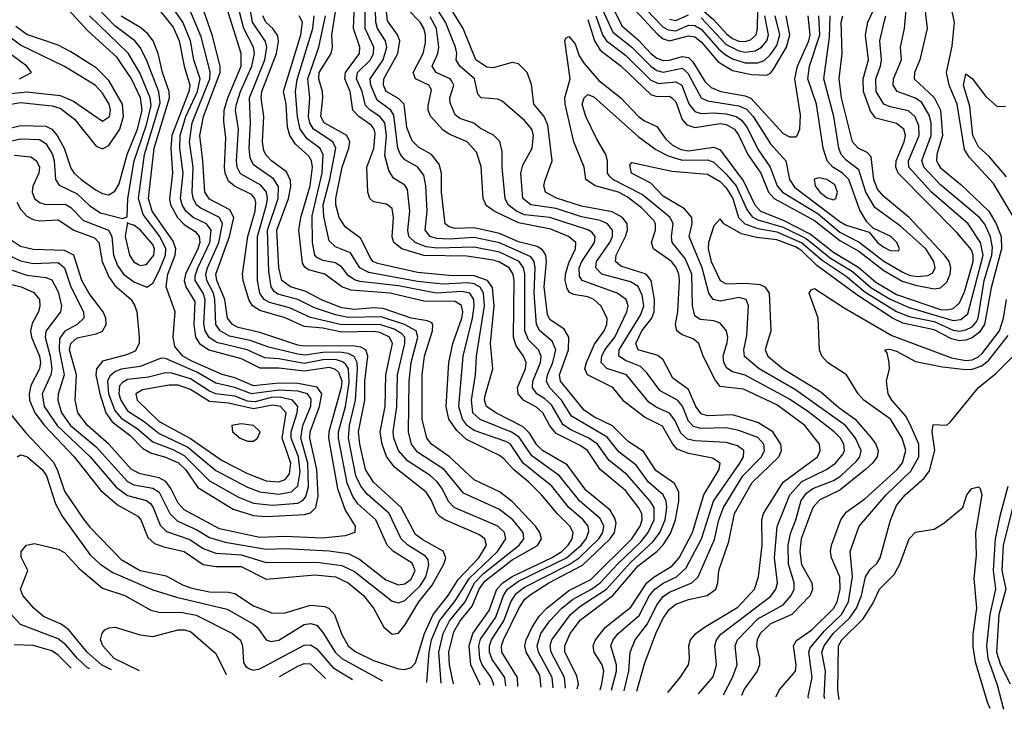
# Model space of a CAD drawing. Header units: inches. Extents: x 501365 to 657855, y 482276 to 547543.
# Tile 830 of 957: x 632708 to 635832, y 483469 to 485658. Entities that reach past the tile are written whole.
import ezdxf

# ---------------------------------------------------------------- set-up
doc = ezdxf.new("R2010")
doc.units = ezdxf.units.IN
doc.header["$MEASUREMENT"] = 0
doc.layers.add('A6438', color=7, linetype='Continuous')

msp = doc.modelspace()

# ---------------------------------------------------------------- linework, layer by layer
at = {"layer": 'A6438', "color": 5}
for points, elevation in [([(632675.5, 484410), (632726.8, 484346.8), (632814.1, 484254.1), (632826.8, 484230), (632850, 484161.3), (632910, 484072.7), (632930, 484046.6), (633030, 483944.2), (633090, 483909.8), (633172.6, 483892.6), (633224.1, 483864.1), (633253.8, 483853.8), (633310, 483841.5), (633370, 483840.8), (633390, 483836.3), (633450, 483797.1), (633510, 483774.3), (633550, 483775.5), (633630, 483799.4), (633675.7, 483795.7), (633690, 483788.8), (633706.3, 483770), (633730, 483706.9), (633750.1, 483670), (633772.6, 483652.6), (633830, 483624.4), (633910, 483597.2), (633930, 483595.7), (633950, 483601.6), (633963.4, 483616.6), (633992.4, 483710), (634020.1, 483770), (634067.1, 483830), (634098.8, 483881.2), (634164.4, 483950), (634188.6, 483990), (634183.4, 484010), (634164.1, 484024.1), (634056.2, 484070), (634041, 484081), (634031.5, 484091.5), (634013.7, 484133.7), (633997.8, 484157.8), (633897.5, 484237.5), (633871.3, 484271.3), (633857.9, 484310), (633851.7, 484350), (633867.7, 484430), (633869.8, 484530), (633891, 484630), (633881.1, 484650), (633850, 484665.3), (633830, 484668.4), (633730, 484665.5), (633670, 484678.1), (633610, 484683.4), (633550, 484711.3), (633470, 484735.1), (633446.5, 484750), (633434.7, 484770), (633416.4, 484830), (633414.5, 484850), (633431.6, 484970), (633454.4, 485050), (633456.7, 485076.7), (633453.9, 485090), (633443.2, 485103.2), (633388.9, 485128.9), (633370, 485144.8), (633359.5, 485170), (633357.4, 485190), (633362.2, 485282.2), (633354.9, 485334.9), (633356.8, 485370), (633368.1, 485410), (633410.6, 485510), (633410.8, 485550), (633328.7, 485810)], 3080), ([(634543.7, 485790), (634618.3, 485638.3), (634670, 485593.8), (634710.6, 485550.6), (634730, 485535.8), (634750, 485528.1), (634770, 485528.7), (634810, 485540.5), (634830, 485537.4), (634843.6, 485523.6), (634881.9, 485461.9), (634902.4, 485442.4), (634932.3, 485430), (635010, 485415.6), (635028.3, 485408.3), (635130, 485296.2), (635150, 485285.6), (635170, 485286.1), (635174.4, 485290), (635183.7, 485310), (635185.8, 485354.2), (635167.9, 485470), (635176.2, 485510), (635212.1, 485590), (635216.1, 485610), (635209.3, 485670)], 2780), ([(632670, 484820.7), (632712.7, 484810), (632752.1, 484792.1), (632770.1, 484770), (632771.7, 484750), (632767.1, 484730), (632746.8, 484693.2), (632741.4, 484670), (632744.7, 484650), (632770.6, 484590), (632773.1, 484570), (632770.5, 484549.5), (632742.9, 484497.1), (632737.5, 484470), (632739.2, 484450), (632755.3, 484410), (632785.8, 484370), (632880.3, 484270), (632964.4, 484164.4), (633018.3, 484118.3), (633082, 484082), (633091.7, 484070), (633114.7, 484014.7), (633135.7, 483995.7), (633164.5, 483984.5), (633229.9, 483969.9), (633290, 483929.1), (633330, 483922), (633410, 483922.1), (633490, 483882), (633643.9, 483896.1), (633710, 483889.1), (633750.2, 483870.2), (633798.5, 483830), (633830.4, 483790), (633862.8, 483730), (633890, 483708), (633910, 483711.2), (633930, 483735.8), (633974.6, 483810), (634016.6, 483863.4), (634053.7, 483930), (634059.8, 483950), (634051, 483971), (633986.5, 484006.5), (633964.1, 484024.1), (633918.3, 484110), (633830, 484189.9), (633804.9, 484230), (633787.3, 484310), (633783.1, 484350), (633802.6, 484450), (633802.7, 484510), (633812.1, 484590), (633805.7, 484610), (633790, 484618.1), (633762.9, 484622.9), (633610, 484621.6), (633590, 484625.2), (633470, 484664.5), (633401.2, 484681.2), (633382.9, 484690), (633366.7, 484710), (633358.2, 484770), (633333.5, 484830), (633330, 484850), (633373.8, 484970), (633386.7, 485030), (633374.2, 485054.2), (633310, 485088.3), (633295.3, 485110), (633289.1, 485210), (633278.7, 485290), (633290.8, 485350.8), (633344, 485490), (633344.2, 485510), (633318.3, 485610), (633262.7, 485770)], 3120), ([(634626.1, 483528), (634640.4, 483590), (634644.7, 483650), (634661, 483690), (634699.7, 483740.3), (634730, 483800.1), (634750, 483826.7), (634770, 483840.5), (634840.4, 483870), (634860.8, 483890), (634912, 484008), (634926.3, 484070), (634941, 484110), (635002.5, 484210), (635061.8, 484270), (635071.6, 484290), (635069, 484310), (635050, 484331.3), (634990, 484354.3), (634950, 484362.7), (634870, 484359.9), (634846.3, 484366.3), (634830, 484383.4), (634811, 484431), (634794.7, 484450), (634739.6, 484479.6), (634697.3, 484537.3), (634677.2, 484557.2), (634630, 484576.5), (634609, 484590), (634609.7, 484610), (634678.2, 484721.8), (634687.7, 484750), (634682.9, 484782.9), (634670, 484810.6), (634645.4, 484825.4), (634554.8, 484850), (634535.6, 484870), (634538.4, 484890), (634580.8, 484950), (634589.2, 484970), (634588.7, 484990), (634572.9, 485010), (634550, 485020), (634490, 485032.3), (634410, 485058.9), (634330, 485069.8), (634303.9, 485090), (634297.4, 485170), (634303.9, 485196.1), (634334.3, 485250), (634338.4, 485290), (634332.7, 485310), (634310, 485337.3), (634238.8, 485398.8), (634225.2, 485405.2), (634172.3, 485410), (634161.5, 485421.5), (634150.7, 485470), (634104.3, 485510), (634092.4, 485530), (634095.1, 485550), (634090.7, 485570), (634059.1, 485650), (633982.2, 485770)], 2740), ([(634520.1, 485770), (634590, 485618.3), (634650, 485570.7), (634710, 485509.8), (634730, 485496), (634750, 485491.3), (634810, 485504.1), (634828.1, 485488.1), (634870, 485409.8), (634890, 485400.2), (634990, 485384.4), (635014.1, 485374.1), (635035.5, 485350), (635090, 485263.7), (635138.8, 485210), (635150.6, 485150), (635166.6, 485126.6), (635310, 485016.9), (635330, 485005.4), (635403.7, 484983.7), (635429.4, 484950), (635450, 484935.2), (635470, 484925.2), (635496.4, 484923.6), (635499.8, 484930), (635491.2, 484950), (635471.8, 484970), (635416.5, 484996.5), (635395.7, 485015.7), (635373.4, 485053.4), (635339.3, 485150), (635319.2, 485170), (635287.5, 485190), (635269.6, 485210), (635257.8, 485250), (635236.3, 485390), (635208.9, 485470), (635213.5, 485510), (635246.6, 485610), (635243.9, 485670)], 2760), ([(633999.9, 483553.7), (634006.6, 483650), (634014.9, 483690), (634040.2, 483750), (634090, 483813.3), (634134.6, 483885.4), (634223.4, 483970), (634250.8, 484010), (634246.1, 484030), (634224.8, 484050), (634085.8, 484110), (634068.2, 484128.2), (634048.1, 484170), (634031.8, 484191.8), (634010, 484210.7), (633937.8, 484257.8), (633909.7, 484290), (633894.8, 484330), (633892.9, 484350), (633904.4, 484430), (633906.1, 484530), (633929.6, 484630), (633929.3, 484650), (633920.2, 484660.2), (633895.7, 484675.7), (633850, 484690.5), (633730, 484689.5), (633630, 484712.6), (633563.4, 484743.4), (633500.2, 484760.2), (633483.6, 484770), (633469.5, 484790), (633462.7, 484830), (633462.1, 484970), (633491.2, 485070), (633494.2, 485090), (633491, 485110), (633472.3, 485132.3), (633408.7, 485168.7), (633398, 485190), (633395.3, 485210), (633401.6, 485310), (633392.2, 485370), (633395.1, 485390), (633408, 485430), (633444.5, 485510), (633452.7, 485550), (633449.5, 485570), (633418.5, 485630), (633392.3, 485732.3)], 3060), ([(634045, 483551.8), (634037.3, 483650), (634051.9, 483710), (634071.3, 483750), (634121.2, 483810), (634151, 483870), (634179.8, 483900.2), (634292.4, 483990), (634307.7, 484010), (634305.6, 484030), (634272.8, 484070), (634230, 484102.7), (634115.5, 484155.5), (634054.2, 484230), (633970, 484285.3), (633950.8, 484310), (633940.9, 484350), (633943.4, 484510), (633950.1, 484570), (633970.8, 484650), (633965.8, 484670), (633928.9, 484690), (633854.7, 484714.7), (633750, 484713), (633710, 484721), (633643, 484743), (633590, 484770.1), (633526.9, 484786.9), (633515, 484795), (633505.1, 484810), (633498.6, 484858.6), (633494.3, 484990), (633528.1, 485090), (633528.6, 485128.6), (633513, 485153), (633450, 485196.7), (633439.3, 485219.3), (633436, 485250), (633440.4, 485330), (633437.1, 485410), (633485.4, 485530), (633491.6, 485570), (633488, 485588), (633446.6, 485650), (633428.9, 485750)], 3040), ([(634362.9, 483538.8), (634357.7, 483577.7), (634315.3, 483650), (634311.1, 483670), (634314.9, 483690), (634333.4, 483730), (634355.8, 483764.2), (634380.1, 483790), (634450, 483846.1), (634519.5, 483880.5), (634650.5, 484010), (634676.4, 484050), (634682.7, 484070), (634681.8, 484090), (634671.5, 484110), (634630, 484163.8), (634550, 484230), (634509.4, 484290), (634486.3, 484306.3), (634410, 484344), (634390, 484368.6), (634368.1, 484410), (634347.9, 484427.9), (634306.8, 484450), (634289.1, 484470), (634287.3, 484490), (634312.9, 484550), (634315.1, 484570), (634306.5, 484590), (634282.8, 484622.8), (634275, 484650), (634276.5, 484830), (634273.3, 484850), (634260.7, 484870), (634230, 484888.5), (634210, 484894.8), (634126.6, 484906.6), (633990, 484908.9), (633920.4, 484930), (633895.2, 484950), (633890, 484968.7), (633894.3, 485030), (633890, 485058), (633872.1, 485072.1), (633830, 485079.2), (633818.5, 485090), (633812.5, 485110), (633809.7, 485190), (633831.3, 485248.7), (633835.9, 485295.9), (633832.7, 485310), (633823.3, 485323.3), (633783.4, 485350), (633764.3, 485370), (633756.8, 485430), (633739.1, 485470), (633741.9, 485490), (633785.7, 485550), (633786.9, 485570), (633767.3, 485630), (633770.8, 485730)], 2880), ([(634400.9, 483537.3), (634397.1, 483570), (634353.9, 483650), (634349.2, 483670), (634361.6, 483710), (634390.2, 483749.8), (634427.9, 483790), (634462, 483818), (634522.5, 483850), (634549.7, 483870), (634604.6, 483930), (634679.2, 484000.8), (634702.1, 484030), (634720.6, 484070), (634720.6, 484110), (634708.3, 484130), (634634.5, 484214.5), (634578.5, 484258.5), (634541.4, 484310), (634514.2, 484330), (634456.3, 484356.3), (634432.3, 484372.3), (634395.1, 484435.1), (634374.5, 484454.5), (634348.9, 484470), (634334.4, 484490), (634336.2, 484510), (634360.6, 484570), (634362.3, 484590), (634353.9, 484610), (634321.8, 484641.8), (634310.8, 484670), (634310.3, 484850), (634306.7, 484870), (634292.3, 484890), (634230, 484920), (634150, 484935.4), (634032.2, 484932.3), (633997.1, 484937.1), (633962.5, 484950), (633942.4, 484970), (633939.4, 484990), (633945.7, 485050), (633938.4, 485118.4), (633930, 485132.6), (633894.2, 485154.2), (633878.8, 485178.8), (633866.4, 485226.4), (633871.3, 485290), (633866.7, 485330), (633850.2, 485350.2), (633819.6, 485370), (633805, 485385), (633794.1, 485430), (633776.3, 485470), (633779.3, 485490), (633820.7, 485530), (633830.6, 485550), (633831, 485570), (633804.3, 485630), (633804.2, 485730)], 2860), ([(634440, 483535.7), (634436.1, 483570), (634394.6, 483650), (634391.1, 483670), (634396.2, 483690), (634455, 483770), (634484.8, 483795.2), (634569.7, 483850), (634645.4, 483934.6), (634718.3, 484001.7), (634738.6, 484030), (634755.4, 484070), (634761.4, 484110), (634759.5, 484130), (634750.1, 484150.1), (634703.2, 484190), (634664.2, 484244.3), (634610, 484285.3), (634572.2, 484332.2), (634459, 484399), (634427.2, 484450), (634388.7, 484490), (634379.7, 484510), (634382.4, 484530), (634399.7, 484570), (634408.6, 484610), (634397.8, 484637.8), (634358.5, 484670), (634347.9, 484690), (634340.7, 484790), (634343.8, 484870), (634340.7, 484890), (634330, 484905), (634230, 484949.7), (634150, 484966.7), (634070, 484961.5), (634030, 484963.6), (634009.9, 484970), (633994.6, 484990), (634000.5, 485050), (633996.9, 485130), (633990, 485164.2), (633970.2, 485190.2), (633930, 485213.2), (633915.8, 485230), (633908, 485250), (633894.8, 485354.8), (633885.7, 485370), (633841.9, 485401.9), (633821.7, 485450), (633819.8, 485470), (633861, 485530), (633872.8, 485570), (633868.4, 485590), (633843.4, 485630), (633837.4, 485650), (633835.8, 485730)], 2840), ([(634476.9, 483534.1), (634480.4, 483550), (634475.8, 483575.8), (634438, 483650), (634437, 483670), (634454.6, 483710), (634487.3, 483752.7), (634590.2, 483829.8), (634670, 483924.1), (634730, 483970), (634749.3, 483990.7), (634772.5, 484027.5), (634788.7, 484070), (634799.5, 484130), (634798.8, 484158.9), (634785.3, 484185.3), (634726.4, 484226.4), (634687.6, 484287.6), (634638.7, 484318.7), (634588.3, 484368.3), (634530, 484397.3), (634498.7, 484418.7), (634424.1, 484510), (634420.8, 484530), (634448.8, 484610), (634449.7, 484649.7), (634435.3, 484675.3), (634390, 484706.4), (634382.5, 484722.5), (634372.2, 484810), (634379.1, 484890), (634377, 484910), (634366.9, 484926.9), (634350, 484937.7), (634290, 484952.5), (634230, 484979.4), (634150, 484996.9), (634090, 484995.3), (634070, 485000.3), (634058.1, 485010), (634045.8, 485110), (634046.6, 485170), (634038.7, 485198.7), (634014.5, 485230), (633973.4, 485253.4), (633953.1, 485273.1), (633935.6, 485315.6), (633927.2, 485390), (633910, 485408), (633870.6, 485430), (633862, 485450), (633863, 485470), (633907.7, 485550), (633913.7, 485590), (633906.3, 485610), (633874.4, 485654.4), (633866.8, 485730)], 2820), ([(635575.4, 485730), (635587.4, 485630), (635563.6, 485530), (635547.2, 485490), (635545.6, 485470), (635610, 485410.2), (635629.2, 485370), (635635.9, 485290), (635618.2, 485230), (635617.3, 485210), (635621.6, 485201.6), (635630, 485187.9), (635694.3, 485134.3), (635782.6, 485050), (635806.8, 485010), (635822.5, 484970), (635823.7, 484930), (635790, 484806.5), (635769.8, 484690), (635753.7, 484666.3), (635730, 484648.4), (635710, 484640.1), (635690, 484638.6), (635665, 484645), (635610, 484673.8), (635510, 484694.1), (635477.7, 484710), (635364.5, 484784.5), (635237.4, 484877.4), (635190, 484924), (635170, 484936.8), (635110, 484958.5), (635046.2, 484966.2), (634997.9, 484977.9), (634942.6, 485010), (634930, 485025.5), (634910, 485003.1), (634893.2, 484950), (634892, 484930), (634902.2, 484890), (634930, 484829.5), (634950, 484819.1), (635010, 484821.6), (635056.8, 484816.8), (635071.9, 484810), (635086.4, 484790), (635091.2, 484670), (635073.4, 484610), (635081.5, 484590), (635130.7, 484550), (635250, 484476.8), (635306.9, 484426.9), (635358.6, 484390), (635411.1, 484330), (635424.8, 484310), (635431.6, 484290), (635428.2, 484270), (635413.8, 484250), (635391.3, 484230), (635310, 484164.8), (635246.6, 484133.4), (635225, 484110), (635187.6, 484010), (635183.2, 483970), (635189, 483929), (635221, 483870), (635223.5, 483850), (635215.6, 483830), (635158.3, 483770), (635090, 483740.3), (635057.6, 483710), (635048.2, 483690), (635046.2, 483670), (635055.5, 483630), (635055, 483610), (635047.8, 483590), (635006.7, 483533.3), (634997.7, 483512.8)], 2620), ([(635862.4, 485030), (635797.5, 485137.5), (635720.9, 485220.9), (635705.9, 485245.9), (635682.7, 485390), (635657.1, 485450), (635648.4, 485490), (635666.6, 485573.4), (635673.7, 485650), (635651.9, 485750)], 2580), ([(632630, 485302.1), (632710, 485321.4), (632790, 485320), (632810, 485310.5), (632827, 485290), (632848.9, 485250), (632870, 485186.7), (632880.2, 485170), (632902.9, 485150), (632950, 485116.1), (632970, 485105.7), (632990, 485102.1), (633010, 485113.6), (633023.2, 485136.8), (633048.8, 485230), (633081.6, 485310), (633096.1, 485370), (633090.4, 485410), (633062.1, 485470), (633017.1, 485537.2), (632922.9, 485622.9), (632850, 485702.6)], 3280), ([(632667.6, 484867.6), (632730, 484846.7), (632790, 484839.5), (632810, 484832.4), (632830, 484793.9), (632840.4, 484750), (632837.3, 484730), (632790.7, 484669.3), (632787.9, 484650), (632804.7, 484590), (632810, 484550), (632806.5, 484530), (632779.3, 484470), (632785.6, 484430), (632826.3, 484370), (632931.3, 484270), (633013.9, 484173.9), (633050, 484147.4), (633110, 484132.2), (633122.2, 484122.2), (633131.4, 484110), (633153.7, 484053.7), (633173.6, 484033.6), (633247.6, 484007.6), (633290, 483979.3), (633330, 483964.5), (633410, 483959.1), (633490, 483934.7), (633650, 483935.6), (633730, 483925.7), (633770, 483906.1), (633890, 483812), (633910, 483807.4), (633930, 483814.8), (633978.8, 483861.2), (633996.4, 483890), (634006.2, 483926.2), (634003.4, 483943.4), (633995.4, 483955.4), (633939.6, 483990), (633918.4, 484010), (633879.9, 484090), (633810, 484152.3), (633790, 484177.4), (633774.6, 484210), (633751, 484330), (633754.4, 484370), (633773, 484450), (633779.7, 484550), (633778.6, 484570), (633769, 484589), (633750, 484598.4), (633722.4, 484602.4), (633670, 484601.2), (633613.1, 484593.1), (633590, 484596.1), (633497.8, 484617.8), (633439.3, 484639.3), (633373.2, 484653.2), (633343.8, 484670), (633329.8, 484690), (633327.2, 484770), (633322.2, 484790), (633301.8, 484830), (633298.4, 484850), (633303.1, 484870), (633339, 484950), (633351.6, 485010), (633341.7, 485030), (633280.7, 485060.7), (633268.9, 485070), (633257.8, 485090), (633254.8, 485110), (633258.1, 485190), (633245.9, 485270), (633254.9, 485330), (633311.2, 485470), (633311.8, 485491.8), (633283.1, 485603.1), (633241.7, 485701.7)], 3140), ([(632670, 484911.3), (632710, 484892.8), (632750, 484883.7), (632830, 484886.5), (632850, 484870.1), (632870, 484810), (632909.7, 484730), (632910.9, 484710), (632890.1, 484690), (632850.8, 484669.2), (632833.7, 484646.3), (632833, 484610), (632849, 484531), (632830, 484469.2), (632828.7, 484450), (632840.4, 484410), (632868.7, 484370), (632950, 484302), (633050, 484191.9), (633070, 484181.6), (633130, 484170.8), (633150, 484158.5), (633184.2, 484090), (633207.1, 484067.1), (633270, 484038.8), (633310, 484014.7), (633359.4, 483999.4), (633490, 483977.4), (633550, 483979.5), (633690, 483972.4), (633750, 483963.7), (633785.8, 483945.8), (633870, 483880.3), (633910, 483864.1), (633930, 483867.3), (633950, 483882), (633962.1, 483910), (633952.7, 483932.7), (633893.6, 483970), (633873.8, 483990), (633837.4, 484070), (633781.1, 484121.1), (633764.7, 484144.7), (633746.3, 484186.3), (633718.8, 484330), (633719.7, 484350), (633741, 484430), (633753.3, 484506.7), (633751, 484550), (633743, 484563), (633732.3, 484572.3), (633710, 484578.8), (633670, 484578.6), (633610, 484566.4), (633530, 484581.6), (633485, 484585), (633429.5, 484609.5), (633333.6, 484633.6), (633309.2, 484649.2), (633296.1, 484670), (633291.9, 484691.9), (633296.6, 484770), (633290.1, 484790), (633264.5, 484830), (633264.7, 484844.7), (633272.4, 484870), (633310.8, 484950), (633315.2, 484990), (633300.7, 485010), (633257.9, 485030), (633234.8, 485050), (633223.1, 485070), (633218.3, 485090), (633225.9, 485170), (633216, 485250), (633217.2, 485290), (633235.1, 485350), (633271.9, 485430), (633280.1, 485470), (633260.7, 485530), (633249.4, 485590), (633225.5, 485650), (633186, 485706)], 3160), ([(632690, 485228.1), (632742.6, 485222.6), (632761.4, 485210), (632770.3, 485190), (632768.3, 485170), (632749.7, 485129.7), (632746.7, 485110), (632754.1, 485090), (632770, 485077.3), (632790, 485071.4), (632851.8, 485071.8), (632870, 485061.8), (632910, 485020.2), (632989.9, 484989.9), (632999.7, 484970), (633005.4, 484910), (633017.9, 484877.9), (633036.6, 484850), (633070, 484825.5), (633111.4, 484808.6), (633130, 484821.7), (633150, 484860.7), (633169.8, 484910), (633171.7, 484930), (633152.4, 484970), (633099.4, 485039.4), (633084.4, 485090), (633103.3, 485230), (633153.3, 485393.3), (633148.8, 485428.8), (633110.1, 485530.1), (633089.6, 485569.6), (633072.8, 485590), (633010, 485638.2), (632954.8, 485694.8)], 3240), ([(634288.6, 483541.8), (634286.8, 483570), (634237.4, 483650), (634236.3, 483670), (634242.7, 483690), (634291.4, 483788.6), (634310, 483817.1), (634327.3, 483832.7), (634386.9, 483870), (634493.5, 483926.5), (634581.6, 484010), (634594.9, 484030), (634599.9, 484059.9), (634596.1, 484076.1), (634580.9, 484100.9), (634504.1, 484164.1), (634444.8, 484244.8), (634367, 484290), (634348.8, 484308.8), (634325.8, 484345.8), (634305.5, 484365.5), (634218.6, 484410), (634189.1, 484430), (634182.7, 484450), (634184.9, 484464.9), (634208.8, 484550), (634202, 484630), (634213.7, 484750), (634207.8, 484807.8), (634192.3, 484830), (634150, 484844.8), (634070, 484846), (633970, 484855.1), (633843.4, 484883.4), (633829.7, 484889.7), (633820.4, 484900.4), (633790, 484963.4), (633740.6, 485000.6), (633721.4, 485030), (633710.5, 485070), (633710.9, 485090), (633730.8, 485190), (633752.4, 485250), (633755.1, 485270), (633745.9, 485290), (633673.8, 485330), (633663.1, 485350), (633670, 485410), (633668.7, 485430), (633656.5, 485470), (633658.3, 485490), (633696, 485550), (633700, 485570), (633698.3, 485610), (633710.7, 485690)], 2920), ([(634549.7, 483531.2), (634555, 483550), (634560.8, 483590), (634555.8, 483610), (634530.5, 483650), (634527.4, 483670), (634534.4, 483690), (634566.7, 483730), (634646.5, 483793.5), (634697.3, 483870), (634720.5, 483890), (634776.8, 483923.2), (634800.4, 483950), (634842.2, 484030), (634879.1, 484150), (634927.4, 484230), (634930.4, 484250), (634905.9, 484265.9), (634830, 484280.5), (634794.4, 484294.4), (634780.2, 484310), (634747.4, 484367.4), (634690, 484396.4), (634626.1, 484446.1), (634590, 484490.3), (634509.6, 484530), (634501.3, 484550), (634506.4, 484570), (634532, 484628.1), (634562.7, 484670), (634570.7, 484690), (634571.8, 484710), (634552.2, 484750), (634530, 484769.9), (634510, 484778.2), (634465.5, 484785.5), (634452.2, 484792.2), (634444.4, 484804.4), (634438.6, 484830), (634439.6, 484850), (634450, 484886.3), (634471.2, 484930), (634472.6, 484950), (634449.5, 484970), (634393.3, 484993.3), (634290, 485013.1), (634212.8, 485050), (634188.2, 485068.1), (634178.4, 485090), (634171.7, 485191.7), (634156.8, 485236.8), (634127.3, 485270), (634070, 485294.4), (634050, 485308.1), (634010.9, 485350.9), (634003.3, 485370), (634003.9, 485383.9), (634014.6, 485434.6), (634006.1, 485450), (633964.1, 485470), (633956.3, 485490), (633987.6, 485550), (633995.4, 485584.6), (633995.1, 485610), (633990.4, 485630), (633977.9, 485650), (633939.4, 485690)], 2780), ([(634665.9, 483526.4), (634690, 483613.2), (634726.4, 483710), (634750, 483758.5), (634770, 483787), (634790, 483802.5), (634830, 483817.7), (634889.3, 483830.7), (634916.4, 483850), (634922.7, 483870), (634925.9, 483910), (634957.9, 484002.1), (634975.7, 484090), (635031.6, 484188.4), (635116.8, 484270), (635124.6, 484290), (635122.9, 484310), (635097.1, 484350), (635050, 484379.4), (634970, 484403.3), (634890, 484400.5), (634870, 484406.4), (634853.2, 484430), (634830, 484484), (634780.3, 484520.3), (634750, 484578), (634732.2, 484592.2), (634670.2, 484610.2), (634662.8, 484630), (634682, 484670), (634713.9, 484710), (634721.4, 484730), (634722.1, 484770), (634711.4, 484830), (634695.5, 484850), (634615.3, 484875.3), (634597.8, 484890), (634600.2, 484910), (634630.4, 484970), (634635.9, 484990), (634635.1, 485010), (634620.3, 485030), (634587.3, 485047.3), (634490, 485066), (634411.5, 485091.5), (634375.7, 485110), (634371.4, 485130), (634374.5, 485145.5), (634396.8, 485210), (634383.1, 485323.1), (634371.8, 485350), (634339.6, 485390), (634332, 485452), (634317.6, 485490), (634290, 485517.4), (634270, 485521.3), (634210, 485504.7), (634190, 485507), (634154.9, 485530), (634115.4, 485630), (634065.4, 485710)], 2720), ([(634764, 483522.4), (634803.6, 483570), (634829.9, 483610), (634833.2, 483630), (634830.8, 483670), (634836.7, 483690), (634853.5, 483710), (634880.6, 483730), (634986.7, 483793.3), (635038.9, 483850), (635052.6, 483890), (635064.2, 483990), (635063.1, 484070), (635068.5, 484090), (635130.8, 484190), (635238.9, 484270), (635248.3, 484290), (635246.2, 484310), (635199.1, 484370), (635110, 484435.7), (635004.6, 484484.6), (634930, 484494), (634914.3, 484514.3), (634876.9, 484590), (634862.5, 484630), (634844.6, 484644.6), (634810, 484657.4), (634792.5, 484670), (634788.5, 484690), (634796.6, 484730), (634801.7, 484830), (634799, 484850), (634791.1, 484871.1), (634775.9, 484890), (634718.5, 484930), (634712.8, 484950), (634725.1, 484990), (634725.4, 485010), (634719.8, 485019.8), (634680.9, 485060.9), (634634.9, 485094.9), (634607.7, 485110), (634533.7, 485130), (634503.8, 485150), (634499.3, 485190), (634466, 485270), (634438.5, 485390), (634438, 485410), (634454, 485470), (634437.5, 485590), (634440.7, 485599.3), (634450, 485604), (634470, 485581.2), (634483, 485543), (634498.4, 485518.4), (634545, 485465), (634614.8, 485410), (634671, 485350), (634690, 485336.4), (634730, 485319.1), (634758.1, 485278.1), (634779, 485259), (634805.9, 485245.9), (634830, 485241.8), (634910, 485253.3), (634930, 485244.1), (635005, 485145), (635040.2, 485070), (635058.1, 485050), (635130, 485021.5), (635217.3, 484977.3), (635290, 484920.1), (635370, 484870.7), (635424.2, 484824.2), (635490, 484785.9), (635630, 484737.9), (635650, 484736.4), (635670, 484741.1), (635690, 484759.4), (635705.8, 484794.2), (635733.1, 484890), (635733.5, 484910), (635727.6, 484927.6), (635682, 484982), (635495.4, 485170), (635487.9, 485190), (635488.9, 485210), (635514.1, 485270), (635518.4, 485290), (635513.4, 485310), (635490, 485327.7), (635424.7, 485344.7), (635407.7, 485367.7), (635385.2, 485430), (635384.7, 485470), (635400.7, 485530), (635391.7, 485608.3), (635398.6, 485650), (635418.6, 485690)], 2680), ([(634941.4, 483515.2), (634969.6, 483570), (634983.9, 483610), (634977.6, 483670), (634985.5, 483690), (635050, 483756.6), (635130, 483801), (635156.3, 483830), (635164.9, 483850), (635165.5, 483870), (635146.8, 483930), (635145.9, 483990), (635153.4, 484026.6), (635171, 484070), (635187.8, 484132.2), (635204.8, 484155.2), (635224.6, 484170), (635290, 484194.9), (635313, 484210), (635363.5, 484256.5), (635374.2, 484270), (635378.2, 484290), (635360.2, 484330), (635328.5, 484370), (635170, 484482.4), (635054.1, 484550), (635008.2, 484588.2), (635005.3, 484610), (635015.5, 484655.5), (635020.2, 484750), (635012.9, 484770), (634990, 484775.5), (634930, 484764.1), (634908.3, 484770), (634895, 484790), (634873.4, 484870), (634831.9, 484970), (634841.2, 485010), (634840.6, 485030), (634817.2, 485057.2), (634750, 485097), (634710, 485139.1), (634649.4, 485170), (634644.3, 485195.7), (634650, 485204), (634777.2, 485177.2), (634890, 485167.8), (634930, 485143.9), (634950, 485123.5), (634970.4, 485090), (634988.9, 485030), (635008.9, 485010), (635050, 484994.4), (635110, 484984.2), (635189.4, 484949.4), (635254.1, 484894.1), (635330, 484843.2), (635390, 484794.4), (635490, 484731.8), (635530, 484715.7), (635610, 484699.9), (635670, 484671.8), (635690, 484669.1), (635710, 484673.1), (635730, 484683.1), (635742.5, 484697.5), (635749.3, 484710.7), (635768.2, 484830), (635792.5, 484910), (635794.9, 484934.9), (635788.1, 484968.1), (635770, 485008.7), (635753.9, 485030), (635630, 485133.8), (635576.9, 485190), (635570.2, 485210.2), (635600.1, 485290), (635600.2, 485330), (635594.2, 485354.2), (635570, 485394.4), (635550, 485408.4), (635492.6, 485430), (635479.1, 485450), (635480.2, 485470), (635506.4, 485530), (635502.7, 485570), (635515.4, 485630), (635520.2, 485690)], 2640), ([(634658.6, 485690), (634731.4, 485611.4), (634750, 485597.1), (634770, 485591), (634830, 485606.6), (634850, 485603.4), (634870, 485587.6), (634924.1, 485524.1), (634970, 485496.8), (635030, 485483.3), (635078.2, 485481.8), (635090, 485487.8), (635099.3, 485500.7), (635140.5, 485570), (635151.6, 485610), (635139.4, 485670)], 2820), ([(634695.5, 485690), (634750, 485634), (634765, 485625), (634790, 485622.5), (634830, 485639.7), (634850, 485639.3), (634870, 485627.3), (634925, 485565), (634946.7, 485546.7), (634970, 485533.6), (635010, 485521), (635050, 485520.8), (635070, 485528.4), (635090, 485547.1), (635110, 485576), (635119.4, 485610), (635104.7, 485670)], 2840), ([(634870, 485692.3), (634910, 485657.3), (634951.5, 485611.5), (634970, 485597.5), (634989.7, 485589.7), (635010, 485588.4), (635026.8, 485593.2), (635044.2, 485610), (635048.8, 485630), (635049.5, 485690)], 2880), ([(632650, 485266), (632710, 485279.2), (632770, 485277.4), (632790, 485264.6), (632811.5, 485230), (632817.3, 485210), (632821.7, 485150), (632832.3, 485132.3), (632890, 485104.6), (632930, 485066.7), (632964.4, 485044.4), (633033.6, 485026.4), (633048.1, 485031.9), (633050.4, 485090.4), (633070.5, 485210), (633110, 485324.4), (633124.9, 485384.9), (633122.1, 485410), (633088.6, 485488.6), (633051.4, 485551.4), (632929.5, 485669.5)], 3260), ([(633150, 485688.4), (633194.1, 485634.1), (633213.2, 485590), (633229, 485510), (633247.3, 485450), (633244.2, 485430), (633190.4, 485290), (633186.7, 485250), (633192, 485170), (633182.6, 485090), (633186, 485070), (633208.5, 485030), (633230, 485007.7), (633264.9, 484984.9), (633277.3, 484970), (633279, 484950), (633273.1, 484930), (633234.1, 484850), (633230, 484830), (633234.9, 484810), (633263.2, 484763.2), (633260.1, 484690), (633265.5, 484650), (633278.3, 484630), (633307.9, 484610), (633410, 484582.6), (633470, 484552.9), (633530, 484553.2), (633610, 484543.1), (633690, 484554.8), (633708.5, 484548.5), (633718.8, 484538.8), (633730, 484511.4), (633727.8, 484490), (633688.9, 484350), (633687.3, 484330), (633716.1, 484170), (633740.6, 484100.6), (633772.6, 484050), (633771.6, 484030), (633740.2, 484019.8), (633668, 484012), (633550, 484017.9), (633470, 484013.9), (633341.5, 484041.5), (633230, 484101.7), (633210, 484123.6), (633187.6, 484170), (633171.6, 484191.6), (633150, 484203.9), (633090, 484216.1), (633062.5, 484230), (632990.5, 484310), (632922.3, 484370), (632892.2, 484410), (632884, 484450), (632887.8, 484530), (632866.1, 484610), (632869.5, 484630), (632890, 484647.7), (632950, 484661), (632970, 484669.6), (632981.5, 484690), (632980.8, 484710), (632972.1, 484730), (632928.4, 484788.4), (632905, 484830), (632879.6, 484910), (632850, 484925.3), (632750, 484928), (632710, 484937.6), (632678.7, 484958.7)], 3180), ([(632698.9, 485078.9), (632710, 485055.9), (632730, 485034.1), (632750, 485023.1), (632770, 485019.1), (632830, 485022.2), (632879.6, 484990), (632944.8, 484964.8), (632959.2, 484950), (632969.4, 484890), (632990, 484841.3), (633010, 484814.4), (633061.3, 484770), (633073.4, 484750), (633079.5, 484730), (633086.4, 484650), (633086.8, 484630), (633074, 484606), (633046, 484594), (632970, 484573.4), (632950.9, 484550), (632949.7, 484530), (632961.4, 484470), (632980.4, 484410), (633001.4, 484381.4), (633057.7, 484337.7), (633097.5, 484297.5), (633123.1, 484283.1), (633170, 484269.4), (633211, 484251), (633233.7, 484230), (633272.7, 484172.7), (633384.7, 484104.7), (633450, 484084.1), (633490, 484080.8), (633612.5, 484087.5), (633630, 484093), (633647.5, 484110), (633654.3, 484145.7), (633650.2, 484230), (633628.3, 484330), (633629.8, 484350), (633658.7, 484430), (633666.5, 484470), (633651.9, 484491.9), (633590, 484503.3), (633530, 484503.7), (633450, 484496.1), (633390, 484521.4), (633350, 484532), (633254, 484574), (633224.8, 484590), (633200.2, 484620.2), (633195.1, 484650), (633201.2, 484730), (633172.6, 484810), (633178.1, 484850), (633201.2, 484910), (633203.5, 484930), (633195, 484955), (633127.7, 485050), (633116.7, 485090), (633134.4, 485250), (633182.8, 485410), (633182.4, 485430), (633160.8, 485490), (633147.1, 485550), (633131.2, 485590), (633113.5, 485613.5), (633091.7, 485631.7), (633030, 485668.6)], 3220), ([(634084.2, 483550.2), (634071.8, 483610), (634068.9, 483650), (634084.8, 483715.2), (634105, 483750), (634143.7, 483796.3), (634165.8, 483850), (634183.8, 483876.2), (634270, 483943.6), (634351.1, 483988.9), (634363, 484010), (634358.6, 484030), (634344.2, 484050), (634270, 484128.5), (634230, 484159.4), (634150, 484197.4), (634071.5, 484270), (634014.6, 484310), (633999.5, 484330), (633985.3, 484390), (633985, 484530), (633991.9, 484590), (634017.8, 484670), (634019, 484690), (634015.1, 484695.1), (634001.5, 484701.5), (633950, 484710.1), (633860.6, 484740.6), (633830, 484743.1), (633770, 484738.2), (633730, 484743.5), (633667.6, 484767.6), (633615.2, 484795.2), (633566.6, 484810), (633539.7, 484830), (633529.5, 484870), (633523.2, 484990), (633560.2, 485090), (633567.7, 485127.7), (633566.9, 485146.9), (633554.5, 485174.5), (633506.2, 485210), (633488.7, 485228.7), (633482.7, 485242.7), (633477.6, 485270), (633481.8, 485350), (633474.1, 485410), (633475.9, 485430), (633522.9, 485550), (633528.4, 485588.4), (633526.3, 485606.3), (633510.6, 485630), (633488.8, 485650), (633478.8, 485670)], 3020), ([(634167.8, 483546.8), (634167.3, 483550), (634138.7, 483610), (634134.1, 483670), (634145.3, 483710), (634197.8, 483782.2), (634222.2, 483850), (634240.4, 483870), (634270, 483890.9), (634395, 483950), (634428.1, 483970), (634448.5, 483990), (634461.1, 484010), (634464.4, 484030), (634453.6, 484050), (634413.3, 484090), (634364, 484150), (634323.6, 484190), (634274.1, 484230), (634243.5, 484263.5), (634230, 484274.8), (634125.3, 484325.3), (634094.3, 484354.3), (634069.8, 484389.8), (634061.3, 484430), (634069.7, 484570), (634082.5, 484630), (634111, 484710), (634113.7, 484730), (634110, 484750.3), (634090, 484763.5), (633990, 484763.9), (633883.7, 484790), (633758.9, 484798.9), (633730.3, 484810.3), (633675.9, 484850), (633624.2, 484864.2), (633612.2, 484872.2), (633604.7, 484884.7), (633593.1, 484990), (633600, 485030), (633629.3, 485130), (633636.8, 485190), (633633.3, 485210), (633624.6, 485224.6), (633582.4, 485262.4), (633564.4, 485290), (633557, 485317), (633552.9, 485390), (633544.3, 485430), (633600, 485610), (633604.7, 485650), (633594.9, 485670)], 2980), ([(634211.9, 483545), (634211.6, 483550), (634203.4, 483570), (634175.3, 483610), (634167.3, 483630), (634164.7, 483670), (634170, 483691.8), (634218.3, 483761.7), (634242.4, 483830), (634256, 483850), (634290, 483875.3), (634442.7, 483950), (634489.8, 483990), (634505.2, 484010), (634513.3, 484033.3), (634511.5, 484050), (634496, 484070), (634450.7, 484110), (634396.7, 484176.7), (634305.8, 484250), (634264.9, 484310), (634250, 484319.3), (634150, 484354), (634128.7, 484368.7), (634113, 484390), (634101.3, 484430), (634114.7, 484590), (634144.8, 484710), (634150.3, 484750), (634148.8, 484770), (634136.1, 484790), (634110, 484795.2), (634029.3, 484789.3), (633910, 484812.9), (633786.9, 484826.9), (633770, 484831.8), (633750, 484845.3), (633730, 484871.8), (633710, 484886.4), (633670, 484893.7), (633650, 484902.7), (633644, 484910), (633636.3, 484950), (633635.3, 485035.3), (633667, 485170), (633670.4, 485230), (633659.5, 485250), (633619.9, 485279.9), (633598, 485310), (633589.2, 485349.2), (633583.1, 485430), (633587.9, 485467.9), (633637.3, 485630), (633641.9, 485670)], 2960), ([(634250.4, 483543.4), (634247, 483570), (634206.7, 483626.7), (634198.3, 483650), (634198.5, 483670), (634204.9, 483690), (634243.6, 483750), (634265.9, 483810), (634283.5, 483836.5), (634310, 483857), (634451.6, 483928.4), (634483.4, 483950), (634545.7, 484010), (634558, 484030), (634561.1, 484050), (634550, 484075.1), (634484.8, 484130), (634421, 484210), (634333, 484273), (634292.6, 484332.6), (634268.4, 484348.4), (634168.5, 484388.5), (634145.6, 484410), (634141.2, 484450), (634154.5, 484530), (634157.5, 484590), (634182.8, 484750), (634179.3, 484790), (634168.6, 484808.6), (634150, 484818.8), (634130, 484822.1), (634050, 484818.2), (633970, 484827.1), (633815.3, 484855.3), (633787.1, 484870), (633757.6, 484917.6), (633710, 484937.2), (633690, 484955.3), (633672.5, 485032.5), (633670.5, 485070), (633692.2, 485150), (633710.6, 485250), (633701.7, 485270), (633640.1, 485310), (633628.1, 485330), (633623.8, 485350), (633628.3, 485410), (633621.9, 485470), (633657.2, 485570), (633677.7, 485670)], 2940), ([(634585.7, 483529.7), (634601.6, 483590), (634601.1, 483610), (634583.1, 483670), (634590.9, 483690), (634607.1, 483710), (634672.9, 483767.1), (634706.7, 483830), (634723, 483850), (634750, 483869.8), (634792, 483890), (634822.4, 483917.6), (634871.4, 484010), (634909.6, 484130), (634993.3, 484250), (635004.5, 484270), (635005.3, 484290), (634985.3, 484305.3), (634950, 484315.8), (634850, 484320.8), (634826.7, 484326.7), (634805.9, 484345.9), (634787, 484387), (634770, 484408.7), (634727.7, 484427.7), (634704.1, 484444.1), (634633, 484530), (634570.4, 484550.4), (634552.4, 484570), (634554.7, 484590), (634564.5, 484610), (634596.1, 484650), (634634, 484730), (634638.2, 484750), (634632.5, 484770), (634604.1, 484790), (634492.9, 484830), (634483.7, 484843.7), (634483, 484870), (634491.3, 484890), (634531.3, 484950), (634533.8, 484970), (634522.8, 484982.8), (634510.9, 484990.9), (634390, 485029.3), (634310, 485038.2), (634284, 485050), (634257.5, 485070), (634248.2, 485090), (634238.2, 485190), (634238.9, 485238.9), (634230.8, 485270.8), (634211.2, 485291.2), (634170, 485312.6), (634148.9, 485328.9), (634104, 485344), (634090, 485355.8), (634073.7, 485393.7), (634072.9, 485410), (634084.8, 485450), (634080.2, 485460.2), (634073.7, 485470), (634029.4, 485490), (634016.7, 485510), (634034.9, 485550), (634038.1, 485570), (634029.8, 485630), (634010, 485666.5)], 2760), ([(634862.2, 483518.4), (634907.9, 483572.1), (634918.7, 483610), (634913.2, 483670), (634919.1, 483690), (634932.5, 483707.5), (635091.7, 483828.3), (635107.4, 483850), (635111.9, 483870), (635103.3, 483950), (635111.1, 484048.9), (635151.8, 484150), (635190, 484192.3), (635268.4, 484230), (635296.6, 484250), (635320.7, 484279.3), (635325.3, 484290), (635323.2, 484310), (635312.1, 484330), (635292.2, 484350), (635212, 484412), (635150, 484452.9), (635010, 484529.5), (634970, 484540.4), (634951.9, 484551.9), (634942.2, 484570), (634939.6, 484590), (634952.7, 484632.7), (634954.9, 484650), (634950.6, 484670), (634930, 484694.7), (634910, 484702.4), (634866.6, 484706.6), (634850, 484718), (634843.1, 484750), (634840.4, 484850), (634819.6, 484899.6), (634778.3, 484950), (634775.7, 484970), (634781.1, 485010), (634771.9, 485030), (634682.9, 485102.9), (634590.3, 485150), (634580.1, 485160.1), (634572.8, 485170), (634572.8, 485210), (634568.1, 485230), (634538.8, 485278.8), (634504.3, 485350), (634492.4, 485390), (634499.4, 485410), (634510, 485420.2), (634530, 485412.5), (634670, 485287.2), (634726, 485246), (634765.5, 485225.5), (634810, 485211.3), (634890, 485212.5), (634910, 485205.2), (634950, 485167.4), (634981.2, 485130), (635014.6, 485054.7), (635032, 485032), (635050, 485022.3), (635130, 484999.5), (635203, 484963), (635281.1, 484901.1), (635350, 484858.1), (635408.1, 484808.1), (635470, 484770.7), (635530, 484744.1), (635670, 484703), (635694.4, 484705.6), (635716.2, 484723.8), (635764.7, 484910), (635756.6, 484950), (635717.3, 485010), (635600.6, 485110), (635529.7, 485190), (635527.6, 485210), (635561.9, 485290), (635560.7, 485320.7), (635549.6, 485349.6), (635528, 485368), (635470, 485380.6), (635450, 485389.3), (635425.7, 485430), (635424.8, 485470), (635439.5, 485510), (635442.1, 485530), (635437.5, 485590), (635450.8, 485650), (635456.5, 485670)], 2660), ([(634510, 485658.7), (634532.1, 485590), (634550, 485560.4), (634616.5, 485510), (634710, 485420.2), (634730, 485413.3), (634770, 485414.7), (634777.6, 485410), (634790, 485396.4), (634810, 485341.1), (634824.4, 485324.4), (634850, 485315.4), (634930, 485328.1), (634950, 485324.5), (634975.5, 485310), (634990, 485290), (635018.4, 485230), (635059.8, 485170), (635083.9, 485110), (635101.6, 485090), (635230, 485020.5), (635310, 484956.8), (635370, 484922.6), (635450, 484862), (635508.2, 484828.2), (635550, 484814.9), (635610, 484803.4), (635630, 484806.4), (635650, 484825.1), (635660.1, 484850), (635662.2, 484870), (635657.1, 484890), (635642.6, 484910), (635530, 485030.2), (635450, 485096.6), (635430, 485120.1), (635418, 485150), (635410, 485222.3), (635396.5, 485236.5), (635368.1, 485250), (635350.4, 485270.4), (635315.5, 485410), (635307.9, 485470), (635317.4, 485550), (635314.4, 485650), (635320, 485670)], 2720), ([(634536.1, 485670), (634557, 485610), (634569.4, 485590), (634630, 485544.8), (634710, 485465.8), (634734.8, 485454.8), (634790, 485460.5), (634808.3, 485450), (634830.8, 485390.8), (634850, 485365.8), (634870, 485359.4), (634910, 485361.8), (634950, 485358.3), (634981.6, 485350), (634998.6, 485338.6), (635015.7, 485315.6), (635050, 485246.5), (635089.4, 485190), (635111.5, 485130), (635128.5, 485110), (635241.2, 485041.2), (635310, 484983.7), (635371.8, 484951.8), (635450, 484891.6), (635510, 484856.2), (635530, 484847), (635557, 484843), (635590, 484846), (635605.5, 484854.5), (635612.8, 484870), (635608, 484890), (635583.2, 484930), (635502.7, 485002.7), (635421.8, 485061.8), (635392.7, 485110), (635370, 485181.3), (635330, 485212.3), (635314.4, 485230), (635306.7, 485250), (635291.4, 485350), (635259.3, 485470), (635277.9, 485602.1), (635279.9, 485670)], 2740), ([(634770, 485659.7), (634790, 485654.6), (634830, 485672.7)], 2860), ([(634870, 485663), (634950, 485579.1), (634990, 485559.1), (635010, 485555), (635041.5, 485558.5), (635061.9, 485570), (635078.2, 485590), (635083.7, 485610), (635072.7, 485670)], 2860), ([(632630, 485381.1), (632710, 485394.8), (632810, 485384), (632836.4, 485376.4), (632881.6, 485341.6), (632950, 485256.2), (632970, 485247.4), (632990, 485257.9), (633025, 485310), (633036.5, 485350), (633033.4, 485390), (632990, 485464.1), (632950, 485504.8), (632870, 485555.6), (632830, 485577), (632730.1, 485610.1), (632695.5, 485635.5)], 3320), ([(632650, 485420.5), (632730, 485428.8), (632836.5, 485416.5), (632878.6, 485398.6), (632970, 485335.8), (632992.5, 485350), (632995.4, 485370), (632991, 485390), (632970, 485424.2), (632947.1, 485450), (632850, 485509.3), (632710, 485576.6), (632668.3, 485608.3)], 3340), ([(632707.4, 485470), (632744.6, 485490), (632729.9, 485510), (632670, 485554.4)], 3360), ([(635839.3, 485159.3), (635783.7, 485223.7), (635750, 485254.4), (635732.1, 485290), (635722.6, 485382.6), (635703.1, 485450), (635710, 485485.5), (635730, 485470.8), (635773.9, 485413.9), (635810, 485382.4), (635836.4, 485383.6)], 2560), ([(635108.2, 483508.3), (635108.2, 483510), (635117.7, 483530), (635169.6, 483590), (635171.8, 483610), (635163.7, 483670), (635172.2, 483687.8), (635221, 483721), (635290, 483789), (635301.4, 483810), (635311.6, 483850), (635310.6, 483890), (635284, 483950), (635280.4, 483970), (635283.3, 483990), (635313.8, 484070), (635330, 484094.2), (635390, 484136.8), (635492.3, 484230), (635508.7, 484251.3), (635519.6, 484290), (635508.2, 484330), (635471.3, 484390), (635386.5, 484450), (635368.1, 484470), (635331, 484531), (635271.6, 484570), (635253.5, 484590), (635245.5, 484610), (635241.3, 484710), (635213.4, 484790), (635219.7, 484800.2), (635230, 484804.1), (635323.7, 484743.6), (635475.6, 484655.6), (635664.9, 484584.8), (635710, 484576.5), (635730, 484578.4), (635750, 484587.2), (635761.7, 484598.3), (635816.9, 484670), (635829.2, 484710), (635839, 484770)], 2580), ([(635211.2, 483504.1), (635209.9, 483510), (635222.4, 483570), (635212.2, 483650), (635216.1, 483663.9), (635261.5, 483718.5), (635315.1, 483770), (635337.8, 483810), (635350.4, 483890.4), (635343, 483970), (635371.2, 484050), (635457.1, 484150), (635535.4, 484224.6), (635560.7, 484270), (635561, 484310), (635533.3, 484373.3), (635519.5, 484399.5), (635475, 484450), (635463.7, 484470), (635458.8, 484510), (635468, 484550), (635466.6, 484570), (635460.1, 484600.1), (635453.2, 484610), (635467.9, 484612.1), (635490, 484605.3), (635550, 484572.6), (635635.8, 484555.8), (635710, 484547.1), (635730, 484548.2), (635761.2, 484558.8), (635782.7, 484577.3), (635844.7, 484655.3)], 2560), ([(635262.5, 483502), (635260.2, 483510), (635264.9, 483590), (635253.6, 483650), (635261, 483670), (635289.1, 483710), (635341.3, 483758.7), (635363.6, 483790), (635378.8, 483830), (635391.4, 483890), (635406.9, 483913.1), (635428, 483932), (635438.3, 483950), (635471, 484069), (635490, 484115.5), (635517.5, 484150), (635577.7, 484202.3), (635594.6, 484225.4), (635611.4, 484291.4), (635603.6, 484350), (635606.9, 484373.1), (635650, 484370.3), (635659.9, 484380.1), (635749.8, 484490), (635804.8, 484535.2), (635875.5, 484604.5)], 2540), ([(632699.7, 484270), (632710, 484276.9), (632730, 484271.3), (632779.3, 484230), (632792.1, 484210), (632821.1, 484121.1), (632842.2, 484082.2), (632930, 483960.7), (632962.9, 483930), (633003.4, 483903.4), (633130, 483848), (633204.7, 483824.7), (633366.4, 483786.4), (633450, 483739), (633461.2, 483730), (633489.8, 483689.8), (633504.5, 483684.5), (633530, 483688.2), (633610, 483738.1), (633630, 483741.8), (633650, 483735.8), (633670, 483713.2), (633709.1, 483650), (633729.8, 483630), (633858.5, 483559.4)], 3060), ([(635308.2, 483500.2), (635303.6, 483530), (635305.9, 483670), (635316.8, 483690), (635384.1, 483755.9), (635415.2, 483804.8), (635436.4, 483850), (635483, 483897), (635500.1, 483930), (635530, 484010.3), (635550, 484031.1), (635610, 484040.5), (635640.6, 484059.4), (635700.4, 484110), (635713, 484150), (635729.6, 484170), (635750, 484174.6), (635755.8, 484170), (635760.7, 484150), (635740.9, 484030), (635743.2, 483956.8), (635735.9, 483884.1), (635743.5, 483790), (635732.7, 483707.3), (635732.3, 483667.7), (635739.8, 483619.8), (635778.9, 483490), (635786.3, 483472.2)], 2520), ([(635843.8, 484176.2), (635817.5, 484082.5), (635802.7, 484010), (635797.2, 483910), (635803.9, 483850), (635785.8, 483770), (635775.8, 483670), (635779.9, 483630), (635810, 483547.1), (635830.1, 483469.1)], 2540), ([(635868.3, 484150), (635828.8, 483990), (635824.6, 483910), (635836.8, 483850), (635815.1, 483770), (635807.5, 483650), (635819.7, 483610), (635850.7, 483550)], 2560), ([(632998.6, 483594.6), (632967.2, 483610), (632921.8, 483650), (632862.2, 483722.2), (632838.8, 483738.8), (632783.3, 483763.3), (632752.3, 483790), (632717.9, 483830), (632709.9, 483850), (632733.6, 483910), (632711.9, 483951.9), (632711.8, 483970), (632729.6, 483990), (632754.9, 483994.9), (632830, 483977.2), (632850, 483966.2), (632895.9, 483915.9), (632970, 483853.5), (633040.9, 483830), (633124.1, 483784.1), (633150, 483777.7), (633224.1, 483775.9), (633267.7, 483767.7), (633382.7, 483710), (633408.2, 483688.2), (633414.1, 483670), (633418, 483618), (633425.3, 483605.3), (633437.3, 483597.3), (633450, 483593), (633470, 483597.6), (633610, 483672.6), (633630, 483673.5), (633650, 483660.9), (633701.6, 483601.6), (633763.7, 483563.3)], 3040), ([(632930, 483597.4), (632922, 483602), (632891.2, 483630), (632853.9, 483673.9), (632830, 483692.9), (632710, 483738.7), (632650, 483803.5)], 3060), ([(633087.4, 483591), (633007, 483630), (632971.3, 483670), (632964.5, 483690), (632969, 483711), (632978.2, 483721.8), (632990, 483728.1), (633010.7, 483729.3), (633090, 483705), (633130, 483699.6), (633210, 483721.1), (633230, 483721.8), (633250, 483715.6), (633330, 483646.3), (633362.7, 483579.7)], 3020), ([(632870.5, 483599.8), (632830, 483641.1), (632810, 483655.1), (632750, 483671.6), (632690, 483673.8)], 3080), ([(633532.4, 483572.8), (633590, 483605.5), (633610, 483614.2), (633630, 483613), (633678.2, 483566.8)], 3020)]:
    msp.add_lwpolyline(points, dxfattribs=dict(at, elevation=elevation))
for points, elevation in [([(635243.8, 485156.2), (635228.3, 485151.7), (635231.9, 485130), (635247.1, 485110), (635270, 485092.3), (635290, 485086), (635297.5, 485090), (635303.3, 485110), (635294, 485134), (635269.3, 485150.7)], 2780), ([(633050, 485014), (633041.9, 484970), (633056.2, 484910), (633069.5, 484889.5), (633082, 484882), (633090, 484877.9), (633110, 484880.2), (633133.1, 484910), (633135.1, 484930), (633130, 484944.4), (633090, 484990.9), (633070, 485006), (633050.6, 485010.6)], 3260), ([(633156.5, 484583.5), (633090, 484557.1), (633030, 484548.4), (633010, 484540.2), (632993.4, 484526.6), (632985.8, 484510), (632988.9, 484470), (633010, 484417.3), (633030, 484392.5), (633080.1, 484360.1), (633130, 484317.4), (633193.4, 484293.4), (633230, 484274.3), (633310, 484194.6), (633402, 484142), (633450, 484123.4), (633510, 484116.6), (633590, 484123.2), (633607.2, 484132.8), (633616, 484144), (633624.5, 484175.5), (633621.9, 484250), (633599.8, 484330), (633606, 484370), (633631, 484431), (633633, 484453), (633621, 484470), (633590, 484478.4), (633530, 484482.1), (633443.6, 484470), (633390, 484490.1), (633330, 484504.6), (633270, 484538.6), (633170, 484582)], 3240), ([(633170, 484536.4), (633116.4, 484523.6), (633050, 484515.8), (633033.3, 484506.7), (633024.6, 484495.4), (633022, 484470), (633028.1, 484450), (633050, 484416.5), (633102.9, 484382.9), (633150, 484343.9), (633240.8, 484300.8), (633330, 484227), (633430, 484173.9), (633470, 484159.1), (633530, 484151.9), (633570, 484159.1), (633590, 484178), (633597.4, 484222.6), (633592.7, 484270), (633569.4, 484330), (633568.8, 484350), (633588.3, 484410), (633590.2, 484430), (633573.6, 484450), (633538.4, 484458.4), (633510, 484459.2), (633454.9, 484445.2), (633430, 484447.1), (633390, 484462.3), (633330, 484470.5), (633310, 484478.6), (633250, 484517.5), (633190, 484535.8)], 3260), ([(633182.2, 484497.8), (633097.2, 484482.8), (633076.5, 484470), (633080.4, 484450), (633150, 484382.2), (633250, 484328.1), (633350, 484258.4), (633430, 484217.5), (633490, 484194.6), (633530, 484191.3), (633550, 484198.6), (633563.5, 484216.5), (633568.4, 484250), (633540.2, 484330), (633553.4, 484410), (633535.4, 484430), (633510, 484433.8), (633450, 484422.5), (633370, 484440.9), (633310, 484445.8), (633250, 484483.5), (633210, 484497.4)], 3280), ([(633410, 484375.4), (633380.7, 484370), (633383.3, 484350), (633407.1, 484330), (633430, 484320.1), (633450, 484319.7), (633461.9, 484330), (633470.7, 484350), (633450, 484369.9)], 3320)]:
    msp.add_lwpolyline(points, close=True, dxfattribs=dict(at, elevation=elevation))

doc.saveas('drawing.dxf')
